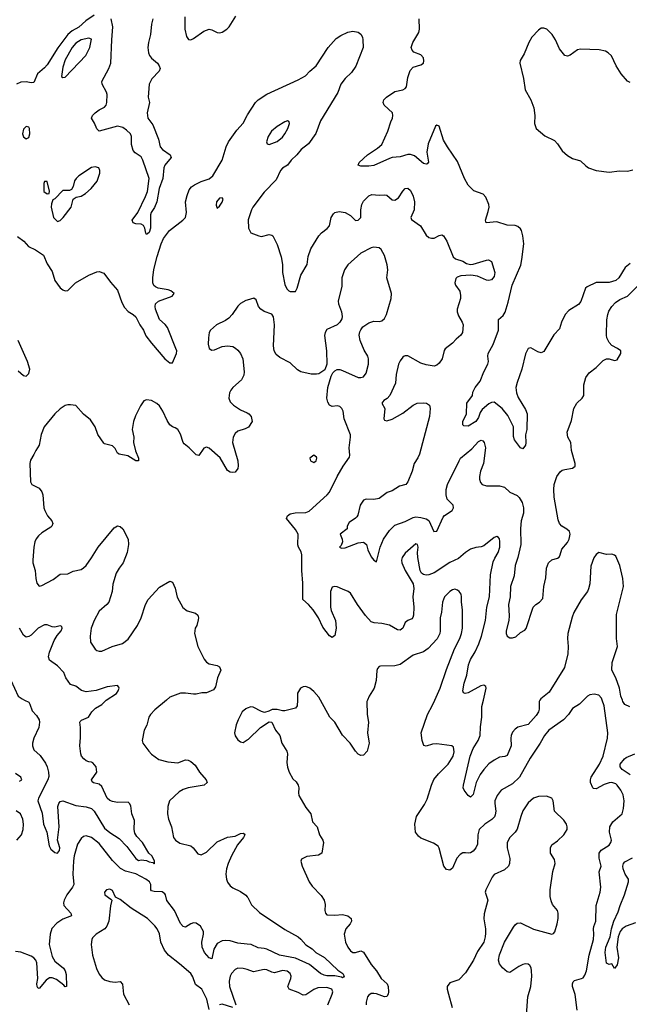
# Model space of a CAD drawing. Header units: inches. Extents: x 1603819 to 1745079, y 385938 to 533966.
# Tile 379 of 561: x 1688261 to 1692923, y 467674 to 475203. Entities that reach past the tile are written whole.
import ezdxf

# ---------------------------------------------------------------- set-up
doc = ezdxf.new("R2010")
doc.units = ezdxf.units.IN
doc.header["$MEASUREMENT"] = 0
for name, color, linetype in [('B6486', 7, 'Continuous'), ('B6487', 7, 'Continuous'), ('B6496', 7, 'Continuous'), ('B6497', 7, 'Continuous')]:
    doc.layers.add(name, color=color, linetype=linetype)

msp = doc.modelspace()

# ---------------------------------------------------------------- linework, layer by layer
at = {"layer": 'B6486', "color": 5}
for points, elevation in [([(1688298.6, 470000), (1688330, 469984.2), (1688339.7, 469970), (1688357.1, 469917.1), (1688390, 469881.1), (1688409, 469850), (1688412.3, 469830), (1688407.3, 469790), (1688370, 469708), (1688358.7, 469670), (1688357.9, 469650), (1688370, 469620.4), (1688416.5, 469576.5), (1688458.5, 469518.5), (1688472.1, 469490), (1688482.4, 469450), (1688483, 469417), (1688477.5, 469390), (1688403.8, 469250), (1688399.2, 469230), (1688434.1, 469134.1), (1688443.2, 469050), (1688468.1, 468990), (1688486.4, 468886.4), (1688500, 468860), (1688530, 468835.6), (1688550, 468829.6), (1688566.4, 468850), (1688567.2, 468870), (1688549, 468930), (1688562.2, 469030), (1688552.8, 469187.2), (1688559.2, 469210), (1688570, 469223.5), (1688590, 469228.8), (1688690, 469193.4), (1688770, 469183.2), (1688810.5, 469170.5), (1688830.5, 469150.6), (1688910, 469021.8), (1688950, 468987.3), (1689022, 468942), (1689081.1, 468881.1), (1689150, 468789.3), (1689170, 468774), (1689190, 468777.2), (1689230, 468774), (1689250, 468762), (1689278, 468758), (1689288.7, 468748.7), (1689292, 468750), (1689291, 468770), (1689270.8, 468810), (1689248.4, 468828.4), (1689200.4, 468910), (1689156.2, 468956.2), (1689141.5, 468981.5), (1689135.5, 469010), (1689138.2, 469078.2), (1689119.5, 469130), (1689110.4, 469190.4), (1689101, 469210), (1689090, 469218.8), (1689010, 469217.6), (1688970, 469224.2), (1688950, 469232.2), (1688930.4, 469250), (1688890, 469340.5), (1688870, 469358), (1688826.7, 469366.7), (1688815.3, 469375.3), (1688811, 469390), (1688850.5, 469449.5), (1688846, 469490), (1688819.8, 469519.8), (1688810, 469526), (1688790, 469526.8), (1688770, 469534.8), (1688751, 469550), (1688734.8, 469570), (1688727.7, 469590), (1688720.7, 469650), (1688727.1, 469712.9), (1688727.3, 469790), (1688721, 469830), (1688724, 469836), (1688734, 469846), (1688786, 469870), (1688813.4, 469910), (1688842, 469938), (1688890, 469966), (1688921.1, 469998.9), (1688922.8, 470000)], 240), ([(1689382.8, 470000), (1689293.9, 469926.1), (1689260.3, 469890), (1689248, 469870), (1689232.9, 469807.1), (1689213.7, 469770), (1689197.6, 469690), (1689202, 469670), (1689248.5, 469608.5), (1689270, 469587.3), (1689325.7, 469545.7), (1689392.9, 469527.1), (1689470, 469520.7), (1689530, 469544), (1689550, 469540.7), (1689570, 469530.7), (1689602, 469502), (1689636.3, 469450), (1689688, 469390), (1689694.9, 469370), (1689671, 469350), (1689550, 469329.9), (1689510, 469316.8), (1689481.7, 469298.3), (1689407.2, 469230), (1689393.2, 469186.8), (1689391.1, 469130), (1689398.8, 469090), (1689422, 469030), (1689437.8, 468950), (1689451.6, 468930), (1689486.4, 468906.4), (1689570, 468885.3), (1689588.4, 468870), (1689624.4, 468824.4), (1689650, 468817), (1689690, 468838), (1689770, 468916.5), (1689850, 468951.6), (1689910, 468960.4), (1689950, 468979.1), (1689970, 468982.8), (1689977.5, 468977.5), (1689982.8, 468970), (1689973, 468950), (1689926.7, 468893.3), (1689881.7, 468810), (1689855.6, 468750), (1689843.6, 468710), (1689838, 468670), (1689842, 468630), (1689850, 468607.3), (1689870, 468580.7), (1689890, 468564), (1689950, 468536.3), (1689990, 468507.3), (1690000, 468495.7)], 260), ([(1690000, 469937.5), (1689990, 469934), (1689963.6, 469910), (1689931.5, 469850), (1689915.6, 469810), (1689904.2, 469750), (1689910, 469726.8), (1689930, 469697.3), (1689950, 469680.7), (1689970, 469676.3), (1690000, 469695.2)], 280), ([(1688260.1, 469379.9), (1688278, 469390), (1688268.7, 469410), (1688230, 469439.3)], 260), ([(1688238.9, 468930), (1688276, 468970), (1688286.6, 469010), (1688288.9, 469050), (1688284.4, 469090), (1688267.1, 469130), (1688234.1, 469154.1)], 260), ([(1690000, 468134.7), (1689930, 468141.3), (1689870, 468160.2), (1689837.3, 468162.7), (1689810, 468158.5), (1689770, 468137.4), (1689745.4, 468094.6), (1689730, 468021.2), (1689710, 468029.7), (1689675.1, 468070), (1689657.2, 468110), (1689654.2, 468150), (1689667.4, 468210), (1689667.4, 468230), (1689644.4, 468270), (1689610, 468293.6), (1689590, 468295.5), (1689570, 468288.6), (1689530, 468263.5), (1689510, 468267.6), (1689492, 468292), (1689443.8, 468390), (1689386.7, 468466.7), (1689376.4, 468510), (1689370, 468518.7), (1689350, 468533.1), (1689290, 468535.6), (1689270, 468542.4), (1689264.4, 468550), (1689262.9, 468590), (1689252.9, 468610), (1689226.8, 468630), (1689150, 468670.6), (1689070, 468691.6), (1689032.9, 468712.9), (1688970, 468773.3), (1688870, 468904.5), (1688810, 468948), (1688770, 468961.3), (1688750, 468956.2), (1688730, 468942), (1688702.9, 468897.1), (1688678, 468810), (1688671.8, 468770), (1688668.4, 468670), (1688674.4, 468590), (1688664.7, 468570), (1688620.7, 468510), (1688600.8, 468470), (1688596.9, 468450), (1688599.7, 468430), (1688651.5, 468370), (1688656.4, 468350), (1688590, 468323.9), (1688545.9, 468294.1), (1688507.8, 468252.2), (1688494.6, 468210), (1688487.3, 468130), (1688510, 468040.4), (1688530, 468002.6), (1688594.9, 467950), (1688610, 467930.6), (1688617.2, 467902.8), (1688618, 467810), (1688610, 467806), (1688599.7, 467819.7), (1688542.2, 467862.2), (1688510, 467875.6), (1688490, 467876.4), (1688462.7, 467857.3), (1688410, 467794), (1688400.7, 467800.7), (1688394, 467810), (1688391.6, 467830), (1688399.7, 467870), (1688391.4, 467990), (1688385.6, 468010), (1688369.9, 468029.9), (1688350, 468041.1), (1688270, 468071.4), (1688230, 468077.6)], 260), ([(1689710, 467634), (1689692.7, 467712.7), (1689654.7, 467790), (1689604.9, 467824.9), (1689584.2, 467884.2), (1689570, 467908.2), (1689483.9, 467983.9), (1689399.7, 468050), (1689368, 468088), (1689341.5, 468150), (1689331.4, 468211.4), (1689312.9, 468250), (1689294.2, 468274.2), (1689237.7, 468330), (1689113, 468410), (1689030, 468475.1), (1688993.6, 468493.6), (1688970, 468544), (1688950, 468554.5), (1688926, 468550), (1688910.8, 468530), (1688911, 468510), (1688958.8, 468478.8), (1688964.7, 468470), (1688954.4, 468425.6), (1688942.2, 468310), (1688927.9, 468270), (1688911.7, 468250), (1688845.5, 468210), (1688817.8, 468182.3), (1688811.7, 468168.3), (1688807.4, 468130), (1688818.6, 468050), (1688848.5, 467948.5), (1688870, 467903), (1688890, 467877.6), (1688910, 467862), (1688950, 467847), (1688990, 467843.7), (1689030, 467848.2), (1689047.6, 467827.6), (1689054.3, 467750), (1689098.4, 467670)], 280), ([(1690000, 467939.1), (1689970, 467948.6), (1689930, 467949.7), (1689910, 467939.7), (1689881.3, 467910), (1689870, 467889.5), (1689862, 467850), (1689866.3, 467810), (1689913.5, 467670)], 280), ([(1689890, 467649.3), (1689810, 467675.9), (1689790, 467670.8)], 280)]:
    msp.add_lwpolyline(points, dxfattribs=dict(at, elevation=elevation))
at = {"layer": 'B6487', "color": 5}
for points, elevation in [([(1688830, 475238.3), (1688765.7, 475194.3), (1688713, 475147), (1688662.8, 475117.2), (1688629, 475091), (1688551.6, 474988.4), (1688470, 474859.4), (1688450, 474834.8), (1688397.8, 474790), (1688370, 474722.4), (1688350, 474719.8), (1688310, 474727.1), (1688270, 474724.7), (1688236, 474710)], 220), ([(1689280.3, 475210), (1689268, 475170), (1689261.8, 475090), (1689246.5, 475030), (1689242, 474990), (1689246.2, 474950), (1689253.1, 474930), (1689269.2, 474909.2), (1689314, 474870), (1689328.4, 474850), (1689334.9, 474830), (1689327.7, 474810), (1689272.4, 474750), (1689250.4, 474710), (1689243.1, 474610), (1689254.3, 474570), (1689234.7, 474490), (1689241.5, 474450), (1689278.3, 474398.3), (1689323.2, 474290), (1689334.9, 474230), (1689352.7, 474210), (1689412.4, 474170), (1689418.7, 474150), (1689372.1, 474090), (1689363.5, 474070), (1689355.3, 473990), (1689326.6, 473913.4), (1689310.1, 473809.9), (1689292, 473768), (1689266.4, 473730), (1689261.3, 473710), (1689260.9, 473610), (1689250, 473576), (1689230, 473561.2), (1689224.5, 473570), (1689218, 473610), (1689208.4, 473628.5), (1689190, 473639.7), (1689150, 473642), (1689130, 473649.7), (1689120.7, 473670), (1689163.9, 473730), (1689223.5, 473850), (1689237.8, 473890), (1689250.9, 473990), (1689203.5, 474130), (1689190, 474154.8), (1689145, 474185), (1689130, 474204.2), (1689117, 474250), (1689115.9, 474310), (1689107.5, 474330), (1689078.9, 474358.9), (1689050, 474378.8), (1689010, 474387.9), (1688869.7, 474349.8), (1688850, 474369.2), (1688833.3, 474413.3), (1688809.6, 474450), (1688817, 474470), (1688838, 474490), (1688870, 474513.7), (1688910, 474534.9), (1688922.4, 474550), (1688928.2, 474570), (1688931, 474631), (1688926, 474650), (1688891.1, 474710), (1688889.8, 474730), (1688943.4, 474830), (1688958.4, 474870), (1688965.4, 475050), (1688974.1, 475150), (1688961.7, 475210)], 220), ([(1689525.2, 475225.2), (1689524.9, 475130), (1689535.6, 475075.6), (1689553, 475053), (1689570, 475050.5), (1689590, 475058.4), (1689670, 475114.9), (1689710, 475130.7), (1689730, 475125.5), (1689770, 475104.9), (1689790, 475103.1), (1689810, 475107.7), (1689845.4, 475130), (1689864.2, 475150), (1689914.4, 475230)], 240), ([(1688245.3, 473545.3), (1688292.3, 473510), (1688329.3, 473470), (1688382.7, 473442.7), (1688442, 473402), (1688470, 473335.3), (1688510, 473278), (1688529, 473210), (1688570, 473153.2), (1688590, 473137.2), (1688610, 473129.2), (1688630, 473133.2), (1688688.1, 473191.9), (1688790.4, 473249.6), (1688850, 473274.5), (1688870, 473278), (1688905.1, 473265.1), (1688955.2, 473195.2), (1689010, 473134.5), (1689041.3, 473041.3), (1689061.9, 473001.9), (1689090, 472971.1), (1689130, 472948.4), (1689150, 472931.1), (1689180.3, 472870), (1689207.9, 472830), (1689226.8, 472786.8), (1689269.1, 472729.1), (1689370, 472609.6), (1689410, 472578), (1689430, 472579), (1689461.3, 472650), (1689461.7, 472670), (1689456, 472690), (1689390.3, 472850), (1689372.5, 472872.5), (1689330, 472910.6), (1689299.7, 472990), (1689296.1, 473010), (1689300.3, 473030), (1689322.4, 473050), (1689428, 473090), (1689442, 473110), (1689418, 473130), (1689397.7, 473137.7), (1689320.7, 473150), (1689299.7, 473159.7), (1689287.6, 473170), (1689279.3, 473190), (1689278.2, 473230), (1689286.4, 473293.6), (1689311.5, 473391.5), (1689342.9, 473490), (1689360.7, 473530), (1689406.5, 473590), (1689509.5, 473670.5), (1689528.6, 473691.4), (1689536.3, 473730), (1689530.2, 473810), (1689540.6, 473859.4), (1689557.4, 473902.6), (1689574.5, 473925.5), (1689598.4, 473941.6), (1689650, 473966.2), (1689710, 473986), (1689737.4, 474010), (1689808.8, 474130), (1689839.3, 474230), (1689857.3, 474270), (1689922.3, 474357.7), (1689970, 474413.2), (1690000, 474470.2)], 240), ([(1690000, 473058.9), (1689990, 473056.2), (1689950, 473034), (1689928.2, 473011.8), (1689886, 472950), (1689859.4, 472920.6), (1689836, 472904), (1689766.7, 472870), (1689719.6, 472830), (1689709.2, 472810), (1689703.8, 472770), (1689703.1, 472723.1), (1689710.5, 472690), (1689730, 472675.8), (1689750, 472678), (1689810, 472703.7), (1689850, 472708.4), (1689890, 472704.4), (1689912.6, 472692.6), (1689930, 472675.5), (1689950.4, 472650), (1689968.8, 472608.8), (1689978.3, 472510), (1689975.8, 472484.2), (1689956.4, 472450), (1689890.5, 472390), (1689874.9, 472370), (1689865.3, 472350), (1689859.5, 472310), (1689870, 472280.7), (1689896.3, 472256.3), (1689950, 472219.5), (1690000, 472196.4)], 260), ([(1688250, 472516.9), (1688290, 472481.6), (1688310, 472476.2), (1688330, 472497.2), (1688339.3, 472530), (1688319.5, 472590), (1688248.8, 472750)], 240), ([(1690000, 472081.3), (1689986.4, 472073.6), (1689930, 472056.9), (1689910, 472039.5), (1689893.7, 472010), (1689888.9, 471970), (1689928.5, 471830), (1689931.7, 471791.7), (1689928.4, 471770), (1689910, 471742.9), (1689890, 471739.6), (1689870, 471742.9), (1689850, 471755.1), (1689793.9, 471853.9), (1689710, 471926.3), (1689690, 471933.3), (1689670, 471927), (1689630, 471871.8), (1689610, 471876.2), (1689557.6, 471930), (1689519.2, 471959.2), (1689511.5, 471970), (1689490, 472034), (1689470, 472069), (1689450, 472082.7), (1689429, 472090), (1689410, 472105.2), (1689390, 472137.2), (1689356.9, 472210), (1689329.5, 472250), (1689310, 472269.5), (1689270, 472292), (1689230, 472297.2), (1689210, 472288.7), (1689184, 472250), (1689146, 472174), (1689130.5, 472129.5), (1689122, 472070), (1689133.4, 472010), (1689130.8, 471969.2), (1689145.5, 471905.5), (1689170.5, 471850), (1689170, 471828.7), (1689150, 471829.2), (1689087, 471867), (1689021.6, 471881.6), (1689009.6, 471889.6), (1688990, 471924), (1688970, 471944), (1688910, 471959), (1688904.1, 471964.1), (1688859, 472030), (1688839, 472090), (1688802.7, 472142.7), (1688747.9, 472187.9), (1688690, 472253.2), (1688650, 472259.3), (1688630, 472257), (1688610, 472252), (1688571.3, 472228.7), (1688530, 472189.6), (1688447.2, 472090), (1688426, 472030), (1688410.2, 471949.8), (1688383.8, 471910), (1688370, 471877.2), (1688344.4, 471835.6), (1688338.4, 471810), (1688342.8, 471670), (1688354.9, 471650), (1688410, 471619.5), (1688430, 471593), (1688437.3, 471570), (1688446.5, 471470), (1688452.8, 471450), (1688474.9, 471410), (1688506.3, 471370), (1688514.3, 471350), (1688507.2, 471330), (1688498, 471322), (1688430, 471279.2), (1688404.7, 471255.3), (1688387.3, 471232.7), (1688377.8, 471210), (1688369, 471169), (1688360.3, 471070), (1688362, 471050), (1688379.5, 470990), (1688384.6, 470930), (1688393, 470893), (1688410, 470871), (1688430, 470877.3), (1688517.2, 470922.7), (1688570, 470964.2), (1688630, 470965.5), (1688670, 470986), (1688730, 470999.5), (1688750, 471010.3), (1688769.8, 471030.2), (1688810, 471088.2), (1688860.5, 471170), (1688982.3, 471317.7), (1689010, 471333.4), (1689030, 471328), (1689050.3, 471310.3), (1689090.4, 471230), (1689094.4, 471190), (1689082.6, 471130), (1689053.1, 471050), (1689020.9, 471010), (1688999, 470970), (1688972.3, 470887.7), (1688969.2, 470830), (1688941.7, 470750), (1688928.4, 470730), (1688870, 470679.6), (1688831.6, 470610), (1688807.6, 470550), (1688800.4, 470490), (1688803, 470443), (1688837.3, 470390), (1688850, 470379.1), (1688870, 470373.4), (1688890, 470375.5), (1688969.2, 470410), (1689046.9, 470433.1), (1689090, 470465.3), (1689163, 470570), (1689189.7, 470630), (1689222.6, 470730), (1689244.7, 470770), (1689330, 470863.1), (1689410, 470910.8), (1689430, 470900.7), (1689450, 470856), (1689466.6, 470786.6), (1689509, 470709), (1689542.8, 470682.7), (1689605.9, 470665.9), (1689623.1, 470650), (1689628.8, 470630), (1689627.2, 470612.8), (1689615.5, 470570), (1689603.8, 470550), (1689598, 470510), (1689624.4, 470410), (1689672.1, 470312.1), (1689690.7, 470290), (1689710, 470277.1), (1689770, 470264.9), (1689790, 470254.8), (1689799.1, 470230), (1689774, 470170), (1689759.6, 470100.4), (1689742.6, 470077.4), (1689690, 470056.2), (1689654.5, 470054.5), (1689610, 470045.3), (1689590, 470044.2), (1689530, 470053.1), (1689490, 470052.1), (1689410, 470022.6), (1689382.8, 470000)], 260), ([(1688922.8, 470000), (1689000.7, 470050), (1689014, 470070), (1689021, 470090), (1689018, 470098), (1689010, 470110.8), (1688930, 470102.4), (1688846.7, 470073.3), (1688770, 470063.8), (1688733.4, 470073.4), (1688690, 470107), (1688650, 470119.5), (1688612.9, 470170), (1688598, 470210), (1688550, 470261.1), (1688490, 470304.6), (1688480.9, 470330), (1688490, 470367.8), (1688523.6, 470456.4), (1688546.4, 470493.6), (1688578.6, 470530), (1688586.7, 470550), (1688584, 470564), (1688570, 470568.4), (1688530, 470557.8), (1688510, 470559.7), (1688470, 470574.9), (1688450, 470574.7), (1688401.3, 470550), (1688350, 470495.8), (1688330, 470485.7), (1688310, 470482.4), (1688290, 470496.3), (1688260.3, 470550)], 240), ([(1687532.3, 470000), (1687554.4, 470030), (1687590, 470057.4), (1687664.1, 470095.9), (1687713.3, 470106.7), (1687750, 470105.5), (1687790, 470097.2), (1687822.2, 470082.2), (1687850, 470061.3), (1687870, 470059), (1687871.4, 470088.6), (1687847.9, 470172.1), (1687841.3, 470238.7), (1687855.1, 470264.9), (1687878.7, 470281.3), (1687894.8, 470285.2), (1687930, 470281.2), (1687990, 470262.1), (1688175.8, 470175.8), (1688193.4, 470153.4), (1688249.8, 470030), (1688278.7, 470010), (1688298.6, 470000)], 240)]:
    msp.add_lwpolyline(points, dxfattribs=dict(at, elevation=elevation))
for points, elevation in [([(1688790, 475060.9), (1688730, 475048.6), (1688690, 475023.5), (1688662.5, 474990), (1688610, 474896.3), (1688590, 474841.2), (1688581, 474770), (1688590, 474761), (1688610, 474764.9), (1688767.8, 474930), (1688796.9, 474990), (1688810, 475055.3)], 240), ([(1688310, 474387), (1688290, 474365.2), (1688282.6, 474330), (1688290, 474307.3), (1688310, 474293.4), (1688330, 474302.8), (1688339.7, 474330), (1688336.3, 474370), (1688330, 474380.9)], 240), ([(1688839.3, 474079.3), (1688810, 474074), (1688712.7, 474010), (1688692, 473990), (1688680.3, 473970), (1688670, 473928), (1688656.3, 473903.7), (1688642, 473898), (1688590, 473896), (1688530, 473834), (1688515.3, 473824.7), (1688504.7, 473795.3), (1688502.8, 473770), (1688520.7, 473690), (1688550, 473658.8), (1688570, 473668), (1688594, 473690), (1688655.1, 473770), (1688670, 473831.3), (1688693.8, 473846.2), (1688730, 473854.4), (1688765.1, 473874.9), (1688808.5, 473911.5), (1688852.6, 473967.4), (1688873.6, 474030), (1688874, 474050), (1688865.2, 474070)], 240), ([(1688470, 473966), (1688450, 473966), (1688444.7, 473950), (1688446, 473890), (1688470, 473872), (1688486, 473874), (1688488, 473892)], 240), ([(1689810, 473841.2), (1689790, 473837.6), (1689767.2, 473810), (1689764.5, 473784.5), (1689770, 473762), (1689790, 473778), (1689810, 473806.8), (1689816.2, 473830)], 260)]:
    msp.add_lwpolyline(points, close=True, dxfattribs=dict(at, elevation=elevation))
at = {"layer": 'B6496', "color": 5}
for points, elevation in [([(1690384.6, 470000), (1690383.6, 469956.4), (1690370, 469938), (1690290, 469919), (1690270, 469919), (1690230, 469929), (1690191.1, 469928.9), (1690165.4, 469914.6), (1690134, 469906), (1690110, 469912), (1690045.4, 469945.4), (1690030, 469948.2), (1690000, 469937.5)], 280), ([(1690921, 470000), (1690917.1, 469990), (1690919.3, 469890), (1690928.7, 469830), (1690921.7, 469750), (1690934.9, 469670), (1690918, 469610), (1690890, 469579.3), (1690870, 469575.1), (1690850, 469586), (1690830, 469609.3), (1690789.6, 469670), (1690730, 469731.8), (1690670.8, 469830.8), (1690631.8, 469870), (1690561.5, 470000)], 280), ([(1692573.7, 470000), (1692543, 469970), (1692490, 469935.6), (1692459, 469890), (1692420.9, 469850), (1692308.9, 469771.1), (1692275.9, 469730), (1692241.2, 469670), (1692164.2, 469555.8), (1692082.6, 469410), (1692030, 469358.7), (1691943.7, 469310), (1691911.6, 469270), (1691896.1, 469230), (1691894.7, 469210), (1691903.7, 469150), (1691898.2, 469121.8), (1691891.8, 469108.2), (1691872.4, 469087.6), (1691817.4, 469050), (1691775.6, 469010), (1691765.2, 468970), (1691762.3, 468897.7), (1691750.3, 468870), (1691730, 468845.7), (1691710, 468832.4), (1691690, 468828.2), (1691670, 468832.8), (1691650, 468831.1), (1691630, 468820.5), (1691604.9, 468790), (1691570, 468715.6), (1691550, 468700.4), (1691524.7, 468704.7), (1691506, 468730), (1691470, 468868), (1691462.7, 468882.7), (1691425.8, 468905.8), (1691330, 468945.1), (1691310, 468958.7), (1691288.6, 468990), (1691283.5, 469050), (1691296.4, 469110), (1691357.5, 469202.5), (1691377.5, 469242.5), (1691409.8, 469350), (1691428.3, 469391.7), (1691463, 469437), (1691536.9, 469510), (1691577, 469570), (1691584.7, 469604.7), (1691579, 469639), (1691566, 469650), (1691450, 469665.4), (1691416.9, 469663.1), (1691370, 469647.3), (1691352.1, 469652.1), (1691338, 469690), (1691331.1, 469750), (1691380.3, 469890), (1691418.7, 469961.3), (1691436.4, 470000)], 280), ([(1692240.2, 470000), (1692232.7, 469990), (1692234, 469930), (1692228, 469910), (1692210, 469882), (1692150, 469814), (1692070, 469793), (1692050, 469778.4), (1692030, 469754.5), (1692019.6, 469730), (1692016.9, 469710), (1692019.6, 469650), (1691990, 469577), (1691971.5, 469568.5), (1691930, 469562.6), (1691890, 469541), (1691850, 469512), (1691810.2, 469470), (1691783.2, 469430), (1691752.6, 469370), (1691730, 469277.2), (1691710, 469258.7), (1691690, 469271.3), (1691660.4, 469310), (1691652.8, 469330), (1691654.2, 469350), (1691705.6, 469570), (1691729.5, 469630.5), (1691767.7, 469690), (1691783.2, 469730), (1691785, 469795), (1691795.7, 469870), (1691795, 469950), (1691807.4, 470000)], 260), ([(1692524.8, 467630), (1692508.7, 467748.7), (1692487.7, 467810), (1692487.8, 467830), (1692494, 467846), (1692504.4, 467855.6), (1692556.9, 467870), (1692570, 467877.2), (1692584, 467896), (1692596.9, 467930), (1692615.9, 468050), (1692649.9, 468170), (1692652.7, 468210), (1692648.9, 468251.1), (1692650.8, 468269.2), (1692666.9, 468310), (1692669.8, 468429.8), (1692700.2, 468530), (1692705.4, 468570), (1692693.4, 468686.6), (1692708.3, 468730), (1692691.7, 468790), (1692691.8, 468828.2), (1692707.5, 468852.5), (1692769.5, 468890), (1692782.4, 468910), (1692788.2, 468930), (1692772.4, 468990), (1692774.7, 469030), (1692796.9, 469070), (1692868.3, 469130), (1692879.1, 469170), (1692883.4, 469230), (1692876.3, 469276.3), (1692858.7, 469310), (1692830.7, 469350), (1692819.3, 469359.3), (1692790.4, 469370.4), (1692770, 469367.6), (1692730, 469353.9), (1692670, 469321.4), (1692650, 469324.5), (1692643.9, 469330), (1692627.1, 469370), (1692626.3, 469390), (1692632.5, 469410), (1692695.4, 469510), (1692723.7, 469570), (1692757.1, 469710), (1692758.8, 469750), (1692730, 469955.6), (1692714.9, 470000)], 280), ([(1692928.2, 469948.2), (1692890, 469965.1), (1692874.3, 469990), (1692870.5, 470000)], 260), ([(1690000, 469695.2), (1690010, 469701.6), (1690103.7, 469790), (1690170, 469834.8), (1690190.6, 469830.6), (1690217.3, 469770), (1690251, 469730), (1690265.5, 469670), (1690303.8, 469610), (1690308.2, 469590), (1690303.4, 469523.4), (1690308.1, 469488.1), (1690320.7, 469450), (1690350, 469398), (1690374.4, 469374.4), (1690390.4, 469350.4), (1690395.5, 469330), (1690393, 469290), (1690397.1, 469270), (1690450, 469179.1), (1690488.5, 469130), (1690501.3, 469070), (1690537, 469030), (1690553.1, 468970), (1690579.5, 468930), (1690584.2, 468910), (1690571.7, 468828.3), (1690545.7, 468814.3), (1690456.4, 468803.6), (1690416.9, 468783.1), (1690411, 468769), (1690420.7, 468730), (1690474.9, 468610), (1690498, 468578), (1690566.4, 468506.4), (1690590.4, 468470), (1690596.1, 468436.1), (1690595.5, 468390), (1690600.7, 468370), (1690610, 468358.8), (1690670, 468356.5), (1690730, 468360.2), (1690770.2, 468350.2), (1690795.8, 468330), (1690798, 468310), (1690788.9, 468290), (1690754.6, 468250), (1690743.2, 468210), (1690752.3, 468150), (1690770.3, 468110), (1690790, 468083.7), (1690810, 468068.9), (1690830, 468068.9), (1690870, 468082), (1690890, 468072.7), (1690950, 467978), (1690990.2, 467930.2), (1691026, 467870), (1691071.8, 467830), (1691080.3, 467810), (1691082.8, 467770), (1691080.3, 467750), (1691070, 467732.3), (1691050, 467729.7), (1690990, 467753.3), (1690970, 467757.4), (1690950, 467755.2), (1690930, 467742.8), (1690920.9, 467730), (1690910.1, 467690), (1690911.5, 467670)], 280), ([(1692929.2, 469429.2), (1692867.8, 469470), (1692854, 469490), (1692854.5, 469510), (1692885.6, 469550), (1692899.6, 469560.4), (1692966.6, 469590)], 260), ([(1692136.5, 467590), (1692147.9, 467730), (1692170.7, 467810), (1692177.7, 467890), (1692175.8, 467930), (1692171.5, 467951.5), (1692161.3, 467970), (1692150, 467980.5), (1692130, 467982.6), (1692110, 467978), (1692078, 467962), (1692010, 467917.2), (1691990, 467922), (1691952.5, 467952.5), (1691930, 467982), (1691923.6, 468010), (1691930, 468051), (1691968.5, 468150), (1692036.8, 468263.2), (1692050, 468281.3), (1692066.8, 468293.2), (1692090, 468297.4), (1692190, 468248.3), (1692330, 468209), (1692344.7, 468215.2), (1692353.4, 468226.6), (1692372.2, 468290), (1692378.9, 468330), (1692379.7, 468370), (1692374.3, 468390), (1692337.1, 468437.1), (1692325, 468465), (1692318.7, 468498.7), (1692318.3, 468550), (1692339.6, 468690), (1692355.4, 468750), (1692350, 468782), (1692321.8, 468830), (1692319.8, 468870), (1692330, 468892.6), (1692375.3, 468924.7), (1692421.8, 468970), (1692447.7, 469010), (1692448.7, 469030), (1692443.5, 469050), (1692421.7, 469081.7), (1692350.9, 469150), (1692339.8, 469230), (1692330, 469249.7), (1692290, 469265.7), (1692230, 469263.7), (1692190, 469249), (1692150, 469214.2), (1692110, 469152.9), (1692093, 469110), (1692066.2, 469013.8), (1692050.5, 468989.5), (1692010, 468949.8), (1691988.9, 468910), (1691988.7, 468870), (1692009.5, 468789.5), (1692006.9, 468750), (1691998.7, 468730), (1691970, 468703), (1691890, 468665.6), (1691874.2, 468645.8), (1691825, 468550), (1691821.2, 468530), (1691840.3, 468470), (1691814, 468366), (1691811.6, 468328.4), (1691823.2, 468250), (1691823.4, 468216.6), (1691821.8, 468190), (1691810.2, 468149.8), (1691763.5, 468076.5), (1691732.3, 468010), (1691670, 467913.3), (1691619.9, 467860.1), (1691550, 467837), (1691530.4, 467809.6), (1691530.3, 467790), (1691540.8, 467750), (1691569.1, 467650)], 320), ([(1692970, 468296.1), (1692898, 468270), (1692868, 468250), (1692854, 468230), (1692837.8, 468190), (1692827, 468110), (1692839.5, 468030), (1692830, 467975.3), (1692810, 467948.7), (1692790, 467982), (1692770, 467977.2), (1692748.5, 467988.5), (1692738.5, 468070), (1692742.9, 468110), (1692776.5, 468190), (1692787, 468250), (1692805.2, 468310), (1692839.2, 468380.8), (1692853.6, 468430), (1692887, 468510), (1692917.7, 468610), (1692916.3, 468630), (1692891.5, 468670), (1692875.8, 468710), (1692872.8, 468730), (1692878.9, 468750), (1692890, 468763.1), (1692946.5, 468793.5)], 260), ([(1690000, 468495.7), (1690004.9, 468490), (1690034.4, 468434.4), (1690095.6, 468375.6), (1690290, 468245.5), (1690390, 468189.2), (1690412.4, 468172.4), (1690450, 468128.9), (1690498, 468098), (1690524.9, 468070), (1690592.4, 468032.4), (1690694.4, 467934.4), (1690731.7, 467910), (1690741.6, 467890), (1690738.7, 467881.3), (1690730, 467877), (1690722.3, 467882.3), (1690671.3, 467891.3), (1690610, 467891.3), (1690590, 467895.8), (1690560.7, 467910), (1690477.3, 467977.3), (1690370, 468025.4), (1690249, 468049), (1690150, 468094.8), (1690130, 468101), (1690084.7, 468104.7), (1690031.7, 468131.7), (1690000, 468134.7)], 260), ([(1690618.8, 467670), (1690651.7, 467751.7), (1690655.4, 467770), (1690647.4, 467790), (1690610, 467803.1), (1690541.6, 467798.4), (1690510, 467787.5), (1690450, 467745.3), (1690430, 467742.4), (1690390, 467763.1), (1690320.7, 467790), (1690312.8, 467810), (1690334.5, 467870), (1690336.8, 467890), (1690328.3, 467910), (1690307.2, 467927.2), (1690270, 467932.4), (1690210, 467913.8), (1690190, 467918.4), (1690150, 467937.3), (1690130, 467940.2), (1690050, 467923.2), (1690000, 467939.1)], 280)]:
    msp.add_lwpolyline(points, dxfattribs=dict(at, elevation=elevation))
at = {"layer": 'B6497', "color": 5}
for points, elevation in [([(1692930, 473338), (1692892.1, 473307.9), (1692843.6, 473230), (1692821.3, 473210), (1692770, 473192.8), (1692670, 473192.4), (1692599.8, 473160.2), (1692589.2, 473150), (1692552, 473048), (1692534.1, 473025.9), (1692460.8, 472979.2), (1692432.8, 472950), (1692405.3, 472890), (1692390, 472839.3), (1692345.8, 472794.2), (1692270, 472665.2), (1692250, 472655.1), (1692222.7, 472662.7), (1692170, 472692.7), (1692150, 472689), (1692130, 472648.7), (1692102.6, 472530), (1692066.3, 472430), (1692056.5, 472390), (1692060.3, 472350), (1692073.7, 472313.7), (1692130, 472222), (1692142.3, 472190), (1692140.4, 472070), (1692130.4, 472029.6), (1692133, 471967), (1692130, 471948.7), (1692110, 471922), (1692090, 471929), (1692046, 471990), (1692036.6, 472016.6), (1692036.8, 472090), (1691995.5, 472175.5), (1691950, 472229.8), (1691890, 472277.3), (1691870, 472276), (1691850, 472266.6), (1691798.4, 472221.6), (1691781.5, 472198.5), (1691770, 472161.2), (1691750, 472129.7), (1691690, 472095.3), (1691658, 472098), (1691650, 472106), (1691649.4, 472130), (1691677.2, 472190), (1691681.2, 472270), (1691724, 472330), (1691725.6, 472354.4), (1691745.2, 472390), (1691782, 472438), (1691811.2, 472510), (1691842.4, 472570), (1691847.6, 472590), (1691842, 472630), (1691844.7, 472650), (1691881.1, 472718.9), (1691923.5, 472830), (1691923.5, 472910), (1691958.2, 472941.9), (1691972.9, 472967.1), (1691997.8, 473042.2), (1692028.1, 473171.9), (1692092.8, 473327.2), (1692102.3, 473370), (1692115.8, 473490), (1692110, 473549.3), (1692098, 473590), (1692090, 473604.4), (1692070, 473622), (1692050, 473629.8), (1691990, 473632.3), (1691910, 473657.6), (1691829.5, 473650), (1691822.6, 473670), (1691844.3, 473735.7), (1691850.7, 473770.7), (1691848.8, 473790), (1691825.4, 473845.4), (1691804.5, 473870), (1691734.9, 473894.9), (1691690, 473938), (1691662, 473990), (1691610, 474118.4), (1691531.8, 474231.8), (1691502.4, 474282.4), (1691469, 474390), (1691450, 474396.9), (1691441.6, 474390), (1691385.3, 474254.7), (1691375.6, 474190), (1691386.4, 474113.6), (1691378, 474102), (1691370, 474099.3), (1691350, 474103.6), (1691281.3, 474161.3), (1691250, 474173.3), (1691230, 474171.9), (1691170, 474154.2), (1691110, 474148.3), (1691090, 474142.3), (1690970, 474087.3), (1690930, 474082.3), (1690870, 474082.9), (1690849, 474090), (1690857.2, 474110), (1690921.3, 474170), (1690998.2, 474221.8), (1691030.5, 474249.5), (1691075.6, 474350), (1691098.4, 474421.6), (1691112.3, 474450), (1691115.1, 474470), (1691111, 474491), (1691049.2, 474550), (1691041.2, 474570), (1691046, 474590), (1691067, 474610), (1691130, 474653.4), (1691190, 474666.4), (1691210, 474676.3), (1691219.6, 474690), (1691230, 474762), (1691246.2, 474813.8), (1691270, 474840.5), (1691330, 474858), (1691350, 474871.3), (1691353.1, 474890), (1691350, 474911.6), (1691330, 474933.7), (1691275.4, 474955.4), (1691262.7, 474970), (1691254, 474990), (1691266.9, 475030), (1691313.4, 475106.6), (1691319.8, 475130), (1691317.2, 475210)], 220), ([(1692930, 474723.7), (1692910, 474733.2), (1692861.2, 474790), (1692823.7, 474850), (1692786, 474926), (1692762.7, 474950), (1692742, 474962), (1692692.1, 474972.1), (1692550, 474976.9), (1692527.4, 474972.6), (1692470, 474932.3), (1692450, 474923.7), (1692430, 474929.5), (1692390, 474980.9), (1692359.7, 475050), (1692333.5, 475090), (1692291.6, 475130), (1692270, 475138.5), (1692250, 475137.3), (1692230, 475124), (1692179, 475070), (1692156.1, 475030), (1692118.7, 474941.3), (1692089.2, 474890.8), (1692084.9, 474870), (1692113.1, 474753.1), (1692126.8, 474666.8), (1692169.2, 474590), (1692192.8, 474530), (1692201.8, 474470), (1692199.1, 474410), (1692212.1, 474372.1), (1692276.1, 474316.1), (1692350, 474278.7), (1692373.5, 474253.5), (1692410, 474200.5), (1692450, 474164), (1692490, 474141), (1692550, 474124.7), (1692590, 474084.7), (1692610, 474071.3), (1692670.5, 474050.5), (1692770, 474038.4), (1692847.7, 474047.7), (1692910, 474043.8), (1692950, 474054.4)], 220), ([(1690000, 474470.2), (1690003.4, 474476.6), (1690064.9, 474570), (1690084, 474590), (1690150, 474635.1), (1690390, 474742.6), (1690445.8, 474774.2), (1690480.4, 474810), (1690528.8, 474850), (1690620.9, 474990), (1690681.7, 475058.3), (1690716.3, 475083.7), (1690770, 475108.5), (1690810, 475116.4), (1690848.7, 475108.7), (1690870, 475093.3), (1690882, 475070), (1690886, 475050), (1690887.7, 474990), (1690832.5, 474847.5), (1690799.3, 474800.7), (1690750, 474753.4), (1690716.9, 474710), (1690693.6, 474646.4), (1690561.7, 474430), (1690525.8, 474334.2), (1690470, 474254.4), (1690413, 474210), (1690379.7, 474170), (1690337.7, 474130), (1690309.6, 474090), (1690270, 474067), (1690256.4, 474050), (1690222.3, 473977.7), (1690130, 473885.3), (1690044.2, 473770), (1690033.3, 473750), (1690007.2, 473672.8), (1690009.7, 473609.7), (1690030, 473573.2), (1690089.7, 473549.7), (1690110, 473546), (1690170, 473559.5), (1690190, 473556), (1690196, 473550), (1690230, 473484), (1690261.5, 473390), (1690269.8, 473330), (1690270.9, 473270), (1690290, 473177.2), (1690304.6, 473144.6), (1690319, 473130), (1690330, 473124.5), (1690370, 473126), (1690383, 473150), (1690411.2, 473248.8), (1690458.9, 473330), (1690467.1, 473392.9), (1690487.8, 473450), (1690548.4, 473550), (1690570, 473573.6), (1690613.7, 473606.3), (1690630, 473627), (1690642.6, 473690), (1690660.8, 473719.2), (1690671.8, 473728.2), (1690704.2, 473735.8), (1690750, 473729.7), (1690790, 473706.6), (1690830, 473667.6), (1690850, 473671.5), (1690870.3, 473690), (1690869.2, 473750), (1690876.9, 473790), (1690890, 473815.1), (1690930, 473855.6), (1690953.8, 473866.2), (1691010, 473861), (1691050, 473864.4), (1691070, 473860.5), (1691110, 473824.7), (1691130, 473822), (1691158.3, 473841.7), (1691190, 473893.3), (1691210, 473913.3), (1691230, 473916.2), (1691250, 473898), (1691270, 473852.7), (1691279.8, 473810), (1691278.2, 473750), (1691251.6, 473690), (1691256.6, 473676.6), (1691325.9, 473625.9), (1691370, 473555.1), (1691390, 473538.7), (1691410, 473532), (1691430, 473532.3), (1691470, 473552.7), (1691490, 473557.2), (1691502, 473550), (1691526.6, 473510), (1691576.9, 473390), (1691594.5, 473374.5), (1691650, 473357.6), (1691679.2, 473339.2), (1691710, 473332.3), (1691730, 473332.8), (1691830, 473365.6), (1691847, 473367), (1691870, 473353.2), (1691894.2, 473270), (1691890, 473240.7), (1691870, 473213), (1691850, 473208.4), (1691830, 473210.5), (1691763.1, 473243.1), (1691710.4, 473250.4), (1691634.7, 473245.2), (1691605.7, 473234.3), (1691596.9, 473223.1), (1691589.4, 473190), (1691593.8, 473173.8), (1691627.2, 473127.2), (1691633.5, 473093.5), (1691631.5, 473070), (1691605.8, 472990), (1691605.8, 472970), (1691617.8, 472937.8), (1691646, 472890), (1691651.6, 472870), (1691647.8, 472810), (1691635.1, 472790), (1691599.3, 472760.7), (1691570, 472728.7), (1691513.9, 472686.1), (1691506.6, 472673.4), (1691492.2, 472610), (1691470, 472576.5), (1691450, 472560.3), (1691430, 472554.9), (1691370, 472563.6), (1691330, 472576.5), (1691230, 472632.9), (1691210, 472634), (1691200.9, 472630), (1691190, 472623.1), (1691170, 472594.9), (1691159.3, 472570), (1691139.2, 472490), (1691136.1, 472423.9), (1691092.1, 472330), (1691072.5, 472307.5), (1691046, 472290), (1691029.6, 472270), (1691053, 472230), (1691045.1, 472150), (1691050, 472141.2), (1691070, 472134.5), (1691110, 472149.6), (1691190, 472194), (1691270, 472256.5), (1691302, 472270), (1691350, 472274.6), (1691372.3, 472270), (1691395, 472255), (1691400.5, 472230), (1691396.4, 472170), (1691319.5, 471880.5), (1691307.1, 471852.9), (1691278.7, 471810), (1691261.6, 471750), (1691230.7, 471670), (1691214.3, 471650), (1691164.7, 471635.3), (1691110, 471600.8), (1691071.7, 471588.3), (1691010, 471542.6), (1690970, 471534.9), (1690910, 471537.1), (1690889.5, 471530), (1690864.2, 471490), (1690846, 471414), (1690838.9, 471401.1), (1690829.7, 471390.3), (1690781, 471359), (1690765.2, 471330), (1690765.2, 471310), (1690713.2, 471270), (1690728.2, 471230), (1690729.7, 471210), (1690718.6, 471181.4), (1690706.6, 471170), (1690722.3, 471162.3), (1690750, 471163.9), (1690850, 471203.1), (1690890, 471208), (1690913.3, 471190), (1690922.4, 471150), (1690950, 471095.1), (1690970, 471069.5), (1690990, 471057.2), (1691017.8, 471170), (1691043.2, 471230), (1691090, 471296.8), (1691130, 471337.8), (1691210, 471366), (1691270, 471397.6), (1691290, 471401.4), (1691330, 471397), (1691370, 471386.5), (1691390, 471372.8), (1691428.9, 471290), (1691450, 471291.8), (1691500.1, 471399.9), (1691510, 471411.9), (1691568.4, 471450), (1691578.4, 471470), (1691574.9, 471490), (1691530, 471537.1), (1691522.6, 471570), (1691522.9, 471610), (1691533.2, 471650), (1691621.1, 471830), (1691633.4, 471850), (1691718.2, 471921.8), (1691770, 471978.9), (1691790, 471987.3), (1691802, 471982), (1691813.3, 471970), (1691823.1, 471930), (1691808.7, 471810), (1691786.2, 471750), (1691776.9, 471710), (1691776.3, 471690), (1691784.2, 471664.2), (1691797.2, 471650), (1691830, 471637.4), (1691930, 471639.8), (1691967.7, 471627.7), (1692009.9, 471589.9), (1692065.2, 471565.2), (1692082, 471550), (1692103.6, 471510), (1692113.3, 471470), (1692113.8, 471430), (1692097.3, 471370), (1692091.5, 471311.5), (1692094, 471190), (1692069.8, 471090), (1692049.8, 471030), (1692042.2, 470950), (1692014.6, 470870), (1692012.8, 470790), (1692000.3, 470730), (1692005.4, 470645.4), (1692001.5, 470610), (1691980.7, 470530), (1691982, 470510), (1691990, 470488), (1692010, 470477.2), (1692030, 470476), (1692054.9, 470485.1), (1692090, 470518), (1692124.7, 470535.3), (1692133.4, 470546.6), (1692188.8, 470710), (1692208.4, 470730), (1692237.6, 470750), (1692262, 470778), (1692268.9, 470870), (1692284.6, 470935.4), (1692289.3, 471010), (1692304, 471050), (1692330, 471072.8), (1692373.8, 471086.2), (1692385.7, 471094.3), (1692394.4, 471110), (1692406.3, 471153.7), (1692450, 471206), (1692462.4, 471230), (1692470.3, 471270), (1692464.9, 471290), (1692446.4, 471306.4), (1692406.5, 471330), (1692390.2, 471350), (1692378.5, 471378.5), (1692349.3, 471550.7), (1692345.4, 471610), (1692348.2, 471650), (1692369.3, 471710.7), (1692393.8, 471746.2), (1692410, 471757.7), (1692430, 471764.2), (1692490, 471774), (1692510.3, 471790), (1692509, 471810), (1692480.9, 471910), (1692475.3, 471970), (1692453.4, 472010), (1692448, 472050), (1692480.9, 472139.1), (1692498.3, 472230), (1692523.1, 472270), (1692563.7, 472310), (1692574.6, 472330), (1692574.3, 472410), (1692590, 472466), (1692617.2, 472502.8), (1692670, 472544.7), (1692723.1, 472596.9), (1692750, 472609.8), (1692770, 472609.8), (1692810, 472596.3), (1692830, 472602.9), (1692859.5, 472650), (1692859.3, 472670), (1692833.4, 472690), (1692790, 472712.9), (1692770, 472733.7), (1692752.3, 472770), (1692748.2, 472790), (1692751.1, 472908.9), (1692757.8, 472950), (1692766.8, 472973.2), (1692789.1, 473010), (1692818.3, 473041.6), (1692850, 473063.2), (1692910.6, 473089.4), (1692990.2, 473170)], 240), ([(1691807.4, 470000), (1691829.6, 470090), (1691825.1, 470105.1), (1691810, 470115.1), (1691788, 470110), (1691690, 470054.7), (1691668, 470050), (1691655.5, 470055.5), (1691649.7, 470070), (1691660.8, 470130), (1691679.8, 470190), (1691693.6, 470270), (1691708.3, 470310), (1691745, 470370), (1691771.3, 470430), (1691792.2, 470490), (1691823.7, 470610), (1691834.2, 470710), (1691854.5, 470790), (1691861.8, 470958.2), (1691882.5, 471057.5), (1691894, 471086), (1691920.9, 471130), (1691934.2, 471170), (1691933.9, 471213.9), (1691930, 471234), (1691923.3, 471243.3), (1691910, 471252.3), (1691890, 471242.9), (1691810, 471180.7), (1691790, 471172.3), (1691750, 471167), (1691710, 471154), (1691670, 471127.8), (1691616.7, 471083.3), (1691550, 471051.7), (1691430, 470973.5), (1691390, 470957.6), (1691370, 470955.4), (1691350, 470959.6), (1691335.1, 470970), (1691324.5, 470990), (1691305.7, 471090), (1691303.5, 471130), (1691309.4, 471170), (1691304, 471190), (1691290, 471196.2), (1691210, 471123.1), (1691186.5, 471090), (1691181.5, 471070), (1691183.2, 471050), (1691209.2, 470990), (1691270.4, 470890), (1691274.4, 470854.4), (1691268.9, 470790), (1691274.7, 470710), (1691273.8, 470650), (1691268.9, 470631.1), (1691259.1, 470620.9), (1691230, 470609.6), (1691210, 470594), (1691190.2, 470549.8), (1691170, 470534.7), (1691150, 470536.9), (1691090, 470572.8), (1691030, 470586), (1690970.8, 470590.8), (1690950, 470598.9), (1690906.3, 470646.3), (1690843.6, 470730), (1690790, 470817), (1690772.7, 470830), (1690730, 470849.6), (1690690, 470866.6), (1690670, 470869.3), (1690650, 470864), (1690638.4, 470830), (1690637.8, 470710), (1690644.3, 470684.3), (1690676.9, 470610), (1690681.1, 470550), (1690670, 470495.3), (1690650, 470479), (1690630, 470492.7), (1690578.7, 470558.7), (1690545.4, 470630), (1690504.7, 470690), (1690470, 470731.6), (1690426.6, 470770), (1690426.3, 470893.7), (1690418, 470990), (1690418.2, 471110), (1690413.3, 471133.3), (1690392.4, 471170), (1690387.6, 471187.6), (1690389.7, 471270), (1690370, 471305.1), (1690302.7, 471390), (1690309.2, 471410), (1690330, 471424), (1690368, 471432), (1690450, 471435.3), (1690475.7, 471444.3), (1690611.5, 471568.5), (1690631.1, 471590), (1690689.9, 471710.1), (1690735.6, 471790), (1690782.2, 471857.8), (1690786.3, 471873.7), (1690780.7, 471930), (1690791.8, 472010), (1690789.8, 472029.8), (1690743.5, 472150), (1690735.1, 472210), (1690724.5, 472230), (1690710, 472244.5), (1690690, 472249.6), (1690650, 472244.2), (1690630, 472255.1), (1690618.2, 472278.2), (1690611.1, 472310), (1690616.4, 472390), (1690642.8, 472477.2), (1690656.3, 472503.7), (1690670, 472519.1), (1690690, 472528.2), (1690710, 472528.4), (1690730, 472521.3), (1690850, 472467.2), (1690870, 472467), (1690890, 472473), (1690910, 472501), (1690928, 472570), (1690929.7, 472610), (1690924.2, 472630), (1690896.3, 472676.3), (1690863.9, 472750), (1690858.5, 472790), (1690863.6, 472816.4), (1690868.8, 472831.2), (1690885.8, 472854.2), (1690930, 472884.9), (1690970, 472897.6), (1691010, 472896.4), (1691030, 472900.5), (1691050, 472917.3), (1691065.6, 472950), (1691102.9, 473070), (1691103.6, 473110), (1691068.4, 473230), (1691076, 473290), (1691071.1, 473328.9), (1691050, 473399.5), (1691024.9, 473444.9), (1691010, 473457.6), (1690970, 473464.2), (1690950, 473459.6), (1690870, 473418.9), (1690770.2, 473329.8), (1690744.2, 473290), (1690725.7, 473230), (1690725.8, 473165.8), (1690697, 473050), (1690698.7, 473030), (1690722.3, 472970), (1690727.2, 472932.8), (1690724.6, 472915.4), (1690710.4, 472890), (1690690.2, 472869.8), (1690610, 472834), (1690596.4, 472810), (1690592.4, 472787.6), (1690607.2, 472670), (1690610.4, 472569.6), (1690593.7, 472526.3), (1690550, 472496.2), (1690530, 472491.6), (1690490, 472493), (1690410, 472511.3), (1690385.2, 472525.2), (1690330, 472578), (1690250, 472618.9), (1690222.4, 472642.4), (1690207.4, 472670), (1690202.4, 472710), (1690208.9, 472870), (1690203.1, 472930), (1690190, 472952.4), (1690131.5, 472971.5), (1690104.2, 472990), (1690088, 473010), (1690070, 473062), (1690052.9, 473072.9), (1690000, 473058.9)], 260), ([(1690000, 472196.4), (1690014, 472190), (1690030.4, 472170), (1690038, 472130), (1690010, 472087), (1690000, 472081.3)], 260), ([(1692870.5, 470000), (1692859.2, 470030), (1692847.2, 470090), (1692819.7, 470170), (1692789.8, 470229.8), (1692791.3, 470288.7), (1692833.6, 470410), (1692825.6, 470470), (1692826.2, 470653.8), (1692877.6, 470870), (1692874, 470930), (1692850, 471029), (1692819.6, 471099.6), (1692809.5, 471109.5), (1692790, 471116.2), (1692750, 471113.6), (1692690, 471128), (1692670, 471112.6), (1692651.6, 471088.4), (1692630, 471024), (1692621.6, 470890), (1692612.2, 470850), (1692602.3, 470830), (1692553.9, 470766.1), (1692498, 470670), (1692485.5, 470634.5), (1692454, 470510), (1692450.3, 470470), (1692455.3, 470410), (1692453.8, 470353.8), (1692426.7, 470250), (1692310, 470061.6), (1692247.7, 470010), (1692240.2, 470000)], 260), ([(1691436.4, 470000), (1691477.7, 470090), (1691525.2, 470234.8), (1691587.1, 470392.9), (1691627.6, 470470), (1691639.8, 470510), (1691646.4, 470550), (1691648.5, 470610), (1691648.2, 470690), (1691639.7, 470750), (1691640.5, 470790), (1691636.9, 470810), (1691622.9, 470830), (1691610, 470840.5), (1691590, 470847.8), (1691570, 470843), (1691550, 470831.3), (1691508.8, 470790), (1691495.8, 470750), (1691487.5, 470672.5), (1691475.6, 470630), (1691477.4, 470530), (1691473.1, 470510), (1691452.7, 470467.3), (1691384.8, 470395.2), (1691350, 470368.7), (1691270, 470342.5), (1691170, 470272.4), (1691130, 470262.2), (1691020.5, 470259.5), (1691010, 470257.2), (1690998, 470242), (1690992.8, 470227.2), (1690987.4, 470150), (1690973.1, 470090), (1690932.7, 470030), (1690921, 470000)], 280), ([(1690561.5, 470000), (1690550, 470021.2), (1690510, 470065.2), (1690479, 470090), (1690450, 470105.2), (1690430, 470102.7), (1690408, 470092), (1690385.8, 470054.2), (1690384.6, 470000)], 280), ([(1692714.9, 470000), (1692710, 470014.3), (1692690, 470037.2), (1692655.3, 470044.8), (1692620.5, 470039.5), (1692604.4, 470030), (1692573.7, 470000)], 280)]:
    msp.add_lwpolyline(points, dxfattribs=dict(at, elevation=elevation))
for points, elevation in [([(1690310, 474429.3), (1690290, 474422.4), (1690230, 474386), (1690187.8, 474350), (1690160.8, 474310), (1690148.8, 474270), (1690153.4, 474253.4), (1690170, 474248.7), (1690230, 474271.5), (1690270, 474304), (1690290, 474330.4), (1690310.9, 474370), (1690324.5, 474410), (1690323.1, 474423.1)], 260), ([(1690510, 471873.2), (1690481, 471850), (1690484.7, 471830), (1690510, 471816), (1690528.7, 471830), (1690532.3, 471850), (1690530, 471858)], 280)]:
    msp.add_lwpolyline(points, close=True, dxfattribs=dict(at, elevation=elevation))

doc.saveas('drawing.dxf')
